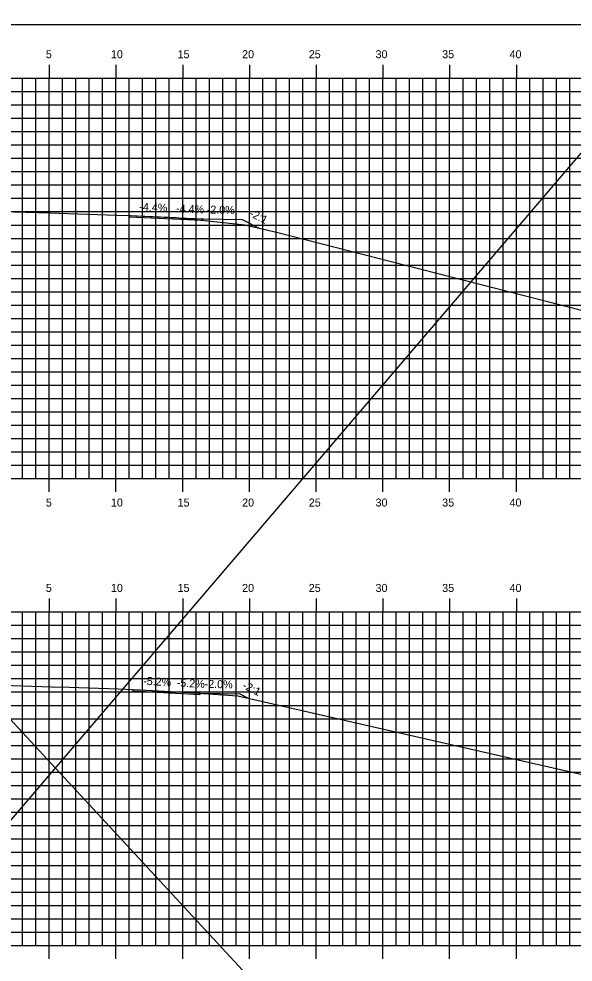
# Model space of a CAD drawing. Extents: x 1170543 to 1177585, y 609599 to 610623.
# Drawn here: x 1170629.2 to 1170670.7, y 610306.6 to 610377.3 of the extents above; entities that cross this region are included whole.
import ezdxf

# ---------------------------------------------------------------- set-up
doc = ezdxf.new("R2010")
doc.units = 0
doc.layers.add('ANNOTATION', color=7, linetype='Continuous')
doc.layers.add('Default', color=7, linetype='Continuous')

msp = doc.modelspace()

# ---------------------------------------------------------------- linework, layer by layer
at = {"layer": 'Default'}
for p, q in [((1170710.715, 610413.272), (1170567.587, 610245.889)), ((1170552.929, 610406.37), (1170706.404, 610240.712)), ((1170631.471, 610373.803), (1170631.471, 610372.801)), ((1170636.471, 610373.803), (1170636.471, 610372.801)), ((1170641.471, 610373.803), (1170641.471, 610372.801)), ((1170646.471, 610373.803), (1170646.471, 610372.801)), ((1170651.471, 610373.803), (1170651.471, 610372.801)), ((1170656.471, 610373.803), (1170656.471, 610372.801)), ((1170661.471, 610373.803), (1170661.471, 610372.801)), ((1170666.471, 610373.803), (1170666.471, 610372.801)), ((1170556.471, 610372.801), (1170696.471, 610372.801)), ((1170556.471, 610372.801), (1170696.471, 610372.801)), ((1170629.471, 610342.801), (1170629.471, 610372.801)), ((1170630.471, 610342.801), (1170630.471, 610372.801)), ((1170631.471, 610342.801), (1170631.471, 610372.801)), ((1170632.471, 610342.801), (1170632.471, 610372.801)), ((1170633.471, 610342.801), (1170633.471, 610372.801)), ((1170634.471, 610342.801), (1170634.471, 610372.801)), ((1170635.471, 610342.801), (1170635.471, 610372.801)), ((1170636.471, 610342.801), (1170636.471, 610372.801)), ((1170637.471, 610342.801), (1170637.471, 610372.801)), ((1170638.471, 610342.801), (1170638.471, 610372.801)), ((1170639.471, 610342.801), (1170639.471, 610372.801)), ((1170640.471, 610342.801), (1170640.471, 610372.801)), ((1170641.471, 610342.801), (1170641.471, 610372.801)), ((1170642.471, 610342.801), (1170642.471, 610372.801)), ((1170643.471, 610342.801), (1170643.471, 610372.801)), ((1170644.471, 610342.801), (1170644.471, 610372.801)), ((1170645.471, 610342.801), (1170645.471, 610372.801)), ((1170646.471, 610342.801), (1170646.471, 610372.801)), ((1170647.471, 610342.801), (1170647.471, 610372.801)), ((1170648.471, 610342.801), (1170648.471, 610372.801)), ((1170649.471, 610342.801), (1170649.471, 610372.801)), ((1170650.471, 610342.801), (1170650.471, 610372.801)), ((1170651.471, 610342.801), (1170651.471, 610372.801)), ((1170652.471, 610342.801), (1170652.471, 610372.801)), ((1170653.471, 610342.801), (1170653.471, 610372.801)), ((1170654.471, 610342.801), (1170654.471, 610372.801)), ((1170655.471, 610342.801), (1170655.471, 610372.801)), ((1170656.471, 610342.801), (1170656.471, 610372.801)), ((1170657.471, 610342.801), (1170657.471, 610372.801)), ((1170658.471, 610342.801), (1170658.471, 610372.801)), ((1170659.471, 610342.801), (1170659.471, 610372.801)), ((1170660.471, 610342.801), (1170660.471, 610372.801)), ((1170661.471, 610342.801), (1170661.471, 610372.801)), ((1170662.471, 610342.801), (1170662.471, 610372.801)), ((1170663.471, 610342.801), (1170663.471, 610372.801)), ((1170664.471, 610342.801), (1170664.471, 610372.801)), ((1170665.471, 610342.801), (1170665.471, 610372.801)), ((1170666.471, 610342.801), (1170666.471, 610372.801)), ((1170667.471, 610342.801), (1170667.471, 610372.801)), ((1170668.471, 610342.801), (1170668.471, 610372.801)), ((1170669.471, 610342.801), (1170669.471, 610372.801)), ((1170670.471, 610342.801), (1170670.471, 610372.801)), ((1170556.471, 610371.801), (1170696.471, 610371.801)), ((1170556.471, 610370.801), (1170696.471, 610370.801)), ((1170556.471, 610369.801), (1170696.471, 610369.801)), ((1170556.471, 610368.801), (1170696.471, 610368.801)), ((1170556.471, 610367.801), (1170696.471, 610367.801)), ((1170556.471, 610366.801), (1170696.471, 610366.801)), ((1170556.471, 610365.801), (1170696.471, 610365.801)), ((1170556.471, 610364.801), (1170696.471, 610364.801)), ((1170556.471, 610363.801), (1170696.471, 610363.801)), ((1170556.471, 610362.801), (1170696.471, 610362.801)), ((1170556.471, 610361.801), (1170696.471, 610361.801)), ((1170556.471, 610360.801), (1170696.471, 610360.801)), ((1170556.471, 610359.801), (1170696.471, 610359.801)), ((1170556.471, 610358.801), (1170696.471, 610358.801)), ((1170556.471, 610357.801), (1170696.471, 610357.801)), ((1170556.471, 610356.801), (1170696.471, 610356.801)), ((1170556.471, 610355.801), (1170696.471, 610355.801)), ((1170556.471, 610354.801), (1170696.471, 610354.801)), ((1170556.471, 610353.801), (1170696.471, 610353.801)), ((1170556.471, 610352.801), (1170696.471, 610352.801)), ((1170556.471, 610351.801), (1170696.471, 610351.801)), ((1170556.471, 610350.801), (1170696.471, 610350.801)), ((1170556.471, 610349.801), (1170696.471, 610349.801)), ((1170556.471, 610348.801), (1170696.471, 610348.801)), ((1170556.471, 610347.801), (1170696.471, 610347.801)), ((1170556.471, 610346.801), (1170696.471, 610346.801)), ((1170556.471, 610345.801), (1170696.471, 610345.801)), ((1170556.471, 610344.801), (1170696.471, 610344.801)), ((1170556.471, 610343.801), (1170696.471, 610343.801)), ((1170556.471, 610342.801), (1170696.471, 610342.801)), ((1170556.471, 610342.801), (1170696.471, 610342.801)), ((1170631.471, 610341.799), (1170631.471, 610342.801)), ((1170636.471, 610341.799), (1170636.471, 610342.801)), ((1170641.471, 610341.799), (1170641.471, 610342.801)), ((1170646.471, 610341.799), (1170646.471, 610342.801)), ((1170651.471, 610341.799), (1170651.471, 610342.801)), ((1170656.471, 610341.799), (1170656.471, 610342.801)), ((1170661.471, 610341.799), (1170661.471, 610342.801)), ((1170666.471, 610341.799), (1170666.471, 610342.801)), ((1170631.471, 610333.803), (1170631.471, 610332.801)), ((1170636.471, 610333.803), (1170636.471, 610332.801)), ((1170641.471, 610333.803), (1170641.471, 610332.801)), ((1170646.471, 610333.803), (1170646.471, 610332.801)), ((1170651.471, 610333.803), (1170651.471, 610332.801)), ((1170656.471, 610333.803), (1170656.471, 610332.801)), ((1170661.471, 610333.803), (1170661.471, 610332.801)), ((1170666.471, 610333.803), (1170666.471, 610332.801)), ((1170556.471, 610332.801), (1170696.471, 610332.801)), ((1170556.471, 610332.801), (1170696.471, 610332.801)), ((1170629.471, 610307.801), (1170629.471, 610332.801)), ((1170630.471, 610307.801), (1170630.471, 610332.801)), ((1170631.471, 610307.801), (1170631.471, 610332.801)), ((1170632.471, 610307.801), (1170632.471, 610332.801)), ((1170633.471, 610307.801), (1170633.471, 610332.801)), ((1170634.471, 610307.801), (1170634.471, 610332.801)), ((1170635.471, 610307.801), (1170635.471, 610332.801)), ((1170636.471, 610307.801), (1170636.471, 610332.801)), ((1170637.471, 610307.801), (1170637.471, 610332.801)), ((1170638.471, 610307.801), (1170638.471, 610332.801)), ((1170639.471, 610307.801), (1170639.471, 610332.801)), ((1170640.471, 610307.801), (1170640.471, 610332.801)), ((1170641.471, 610307.801), (1170641.471, 610332.801)), ((1170642.471, 610307.801), (1170642.471, 610332.801)), ((1170643.471, 610307.801), (1170643.471, 610332.801)), ((1170644.471, 610307.801), (1170644.471, 610332.801)), ((1170645.471, 610307.801), (1170645.471, 610332.801)), ((1170646.471, 610307.801), (1170646.471, 610332.801)), ((1170647.471, 610307.801), (1170647.471, 610332.801)), ((1170648.471, 610307.801), (1170648.471, 610332.801)), ((1170649.471, 610307.801), (1170649.471, 610332.801)), ((1170650.471, 610307.801), (1170650.471, 610332.801)), ((1170651.471, 610307.801), (1170651.471, 610332.801)), ((1170652.471, 610307.801), (1170652.471, 610332.801)), ((1170653.471, 610307.801), (1170653.471, 610332.801)), ((1170654.471, 610307.801), (1170654.471, 610332.801)), ((1170655.471, 610307.801), (1170655.471, 610332.801)), ((1170656.471, 610307.801), (1170656.471, 610332.801)), ((1170657.471, 610307.801), (1170657.471, 610332.801)), ((1170658.471, 610307.801), (1170658.471, 610332.801)), ((1170659.471, 610307.801), (1170659.471, 610332.801)), ((1170660.471, 610307.801), (1170660.471, 610332.801)), ((1170661.471, 610307.801), (1170661.471, 610332.801)), ((1170662.471, 610307.801), (1170662.471, 610332.801)), ((1170663.471, 610307.801), (1170663.471, 610332.801)), ((1170664.471, 610307.801), (1170664.471, 610332.801)), ((1170665.471, 610307.801), (1170665.471, 610332.801)), ((1170666.471, 610307.801), (1170666.471, 610332.801)), ((1170667.471, 610307.801), (1170667.471, 610332.801)), ((1170668.471, 610307.801), (1170668.471, 610332.801)), ((1170669.471, 610307.801), (1170669.471, 610332.801)), ((1170670.471, 610307.801), (1170670.471, 610332.801)), ((1170556.471, 610331.801), (1170696.471, 610331.801)), ((1170556.471, 610330.801), (1170696.471, 610330.801)), ((1170556.471, 610329.801), (1170696.471, 610329.801)), ((1170556.471, 610328.801), (1170696.471, 610328.801)), ((1170556.471, 610327.801), (1170696.471, 610327.801)), ((1170556.471, 610326.801), (1170696.471, 610326.801)), ((1170556.471, 610325.801), (1170696.471, 610325.801)), ((1170556.471, 610324.801), (1170696.471, 610324.801)), ((1170556.471, 610323.801), (1170696.471, 610323.801)), ((1170556.471, 610322.801), (1170696.471, 610322.801)), ((1170556.471, 610321.801), (1170696.471, 610321.801)), ((1170556.471, 610320.801), (1170696.471, 610320.801)), ((1170556.471, 610319.801), (1170696.471, 610319.801)), ((1170556.471, 610318.801), (1170696.471, 610318.801)), ((1170556.471, 610317.801), (1170696.471, 610317.801)), ((1170556.471, 610316.801), (1170696.471, 610316.801)), ((1170556.471, 610315.801), (1170696.471, 610315.801)), ((1170556.471, 610314.801), (1170696.471, 610314.801)), ((1170556.471, 610313.801), (1170696.471, 610313.801)), ((1170556.471, 610312.801), (1170696.471, 610312.801)), ((1170556.471, 610311.801), (1170696.471, 610311.801)), ((1170556.471, 610310.801), (1170696.471, 610310.801)), ((1170556.471, 610309.801), (1170696.471, 610309.801)), ((1170556.471, 610308.801), (1170696.471, 610308.801)), ((1170556.471, 610307.801), (1170696.471, 610307.801)), ((1170556.471, 610307.801), (1170696.471, 610307.801)), ((1170631.471, 610306.799), (1170631.471, 610307.801)), ((1170636.471, 610306.799), (1170636.471, 610307.801)), ((1170641.471, 610306.799), (1170641.471, 610307.801)), ((1170646.471, 610306.799), (1170646.471, 610307.801)), ((1170651.471, 610306.799), (1170651.471, 610307.801)), ((1170656.471, 610306.799), (1170656.471, 610307.801)), ((1170661.471, 610306.799), (1170661.471, 610307.801)), ((1170666.471, 610306.799), (1170666.471, 610307.801))]:
    msp.add_line(p, q, dxfattribs=at)
msp.add_lwpolyline([(1170551.471, 610271.801), (1170711.471, 610271.801), (1170711.471, 610376.801), (1170551.471, 610376.801)], close=True, dxfattribs=at)
for points in [[(1170627.863, 610362.82), (1170631.538, 610362.715), (1170632.881, 610362.67), (1170636.538, 610362.549), (1170637.592, 610362.502), (1170641.119, 610362.348), (1170644.301, 610362.001), (1170645.419, 610361.882), (1170646.131, 610361.812), (1170648.5, 610361.273), (1170692.055, 610350.117), (1170693.111, 610349.875), (1170696.471, 610349.413)], [(1170637.487, 610362.507), (1170641.119, 610362.348), (1170642.925, 610362.269), (1170642.925, 610362.144), (1170637.487, 610362.382), (1170637.486, 610362.507)], [(1170637.487, 610362.507), (1170641.119, 610362.348), (1170642.925, 610362.269), (1170642.925, 610362.144), (1170637.487, 610362.382), (1170637.486, 610362.507)], [(1170637.487, 610362.507), (1170640.982, 610362.354), (1170641.119, 610362.348), (1170641.186, 610362.345), (1170642.925, 610362.269), (1170643.044, 610362.266), (1170645.925, 610362.209), (1170645.979, 610362.182), (1170647.21, 610361.567)], [(1170642.925, 610362.269), (1170642.925, 610362.144)], [(1170642.925, 610362.269), (1170642.925, 610362.144)], [(1170642.925, 610362.269), (1170645.925, 610362.209)], [(1170642.925, 610362.269), (1170645.925, 610362.209)], [(1170645.925, 610362.209), (1170647.21, 610361.567)], [(1170645.925, 610362.209), (1170647.21, 610361.567)], [(1170645.925, 610362.209), (1170647.21, 610361.567)], [(1170645.925, 610362.209), (1170647.21, 610361.567)], [(1170627.967, 610327.301), (1170631.642, 610327.194), (1170632.973, 610327.152), (1170636.642, 610327.034), (1170637.753, 610326.981), (1170641.536, 610326.783), (1170642.313, 610326.745), (1170645.594, 610326.525), (1170673.819, 610320.066), (1170678.999, 610318.865), (1170686.416, 610317.206), (1170688.142, 610316.926), (1170696.471, 610316.596)], [(1170637.756, 610326.981), (1170637.763, 610326.98), (1170638.254, 610326.955), (1170641.509, 610326.784), (1170641.536, 610326.783), (1170641.544, 610326.782), (1170642.755, 610326.719), (1170642.784, 610326.718), (1170645.755, 610326.659), (1170645.765, 610326.654), (1170646.384, 610326.344)], [(1170637.756, 610326.981), (1170641.536, 610326.783), (1170642.755, 610326.719), (1170642.755, 610326.594), (1170637.756, 610326.856), (1170637.756, 610326.981)], [(1170637.756, 610326.981), (1170641.536, 610326.783), (1170642.755, 610326.719), (1170642.755, 610326.594), (1170637.756, 610326.856), (1170637.756, 610326.981)], [(1170642.755, 610326.719), (1170642.755, 610326.594)], [(1170642.755, 610326.719), (1170642.755, 610326.594)], [(1170642.755, 610326.719), (1170645.755, 610326.659)], [(1170642.755, 610326.719), (1170645.755, 610326.659)], [(1170645.755, 610326.659), (1170646.384, 610326.344)], [(1170645.755, 610326.659), (1170646.384, 610326.344)], [(1170645.755, 610326.659), (1170646.384, 610326.344)], [(1170645.755, 610326.659), (1170646.384, 610326.344)]]:
    msp.add_lwpolyline(points, dxfattribs=at)

# ---------------------------------------------------------------- texts
at = {"layer": 'ANNOTATION'}
for s, rotation, p in [('-4.4%', 357.49307, (1170638.214, 610362.876)), ('-4.4%', 357.49328, (1170640.966, 610362.756)), ('-2.0%', 358.85189, (1170643.268, 610362.662)), ('-2:1', 333.43271, (1170646.418, 610362.48)), ('-5.2%', 356.99905, (1170638.502, 610327.343)), ('-5.2%', 357.00105, (1170641.016, 610327.211)), ('-2.0%', 358.85161, (1170643.113, 610327.112)), ('-2:1', 333.43125, (1170645.898, 610327.105))]:
    msp.add_text(s, height=0.6, rotation=rotation, dxfattribs=at).set_placement(p)
at = {"layer": 'Default'}
for s, p in [('5', (1170631.222, 610374.301)), ('10', (1170636.097, 610374.301)), ('15', (1170641.089, 610374.301)), ('20', (1170645.925, 610374.301)), ('25', (1170650.917, 610374.301)), ('30', (1170655.92, 610374.301)), ('35', (1170660.912, 610374.301)), ('40', (1170665.957, 610374.301)), ('5', (1170631.222, 610340.701)), ('10', (1170636.097, 610340.701)), ('15', (1170641.089, 610340.701)), ('20', (1170645.925, 610340.701)), ('25', (1170650.917, 610340.701)), ('30', (1170655.92, 610340.701)), ('35', (1170660.912, 610340.701)), ('40', (1170665.957, 610340.701)), ('5', (1170631.222, 610334.301)), ('10', (1170636.097, 610334.301)), ('15', (1170641.089, 610334.301)), ('20', (1170645.925, 610334.301)), ('25', (1170650.917, 610334.301)), ('30', (1170655.92, 610334.301)), ('35', (1170660.912, 610334.301)), ('40', (1170665.957, 610334.301))]:
    msp.add_text(s, height=0.6, dxfattribs=at).set_placement(p)

doc.saveas('drawing.dxf')
